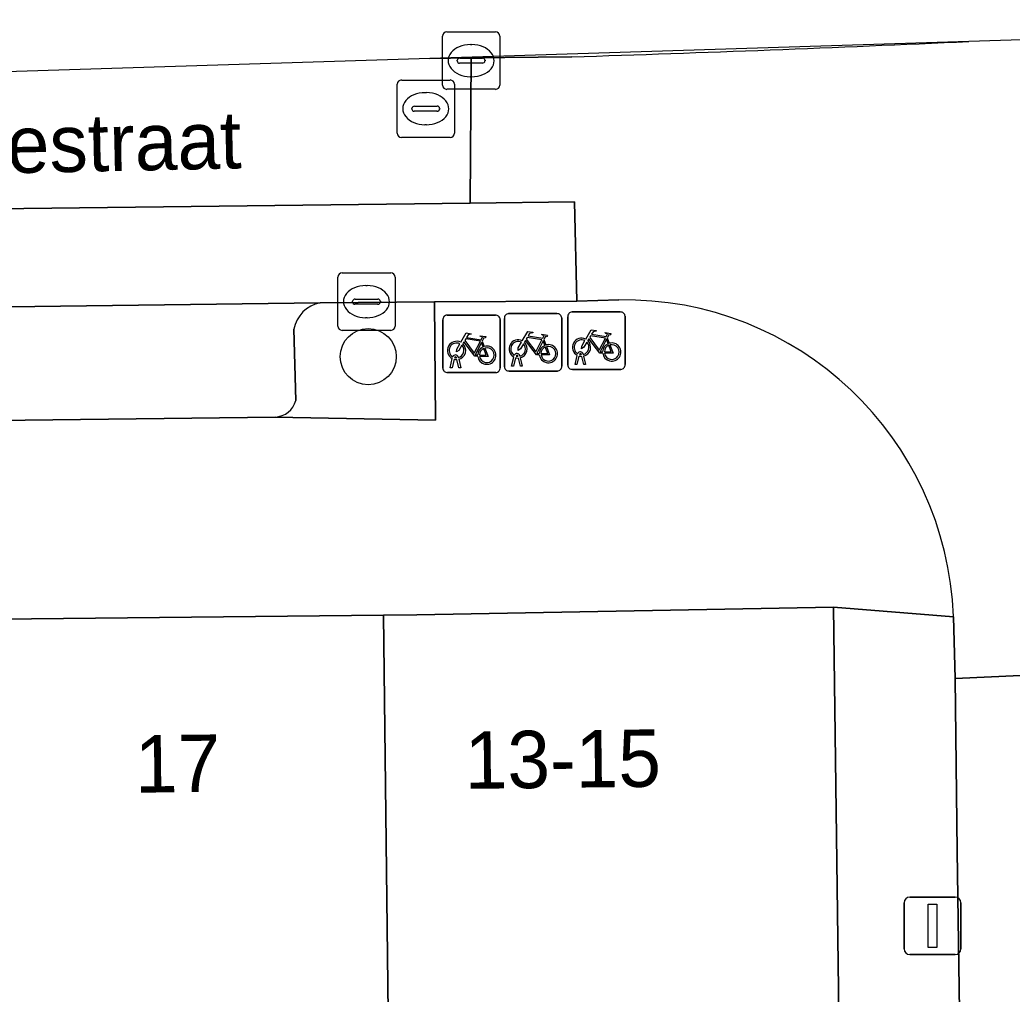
# Model space of a CAD drawing. Extents: x 159960 to 160866, y 382700 to 383354.
# Drawn here: x 160139.2 to 160156.49, y 383277.55 to 383294.53 of the extents above; entities that cross this region are included whole.
import ezdxf

# ---------------------------------------------------------------- set-up
doc = ezdxf.new("R2010")
doc.units = 0
for name, color, linetype in [('IMGEO_Boom', 7, 'Continuous'), ('IMGEO_Fietsenrek', 7, 'Continuous'), ('IMGEO_Groenvoorziening', 7, 'Continuous'), ('IMGEO_Kolk', 7, 'Continuous'), ('IMGEO_Lichtmast', 7, 'Continuous'), ('IMGEO_Openbare_ruimte_label', 7, 'Continuous'), ('IMGEO_Pand', 7, 'Continuous'), ('IMGEO_Pand_nummerreeks', 7, 'Continuous'), ('IMGEO_Parkeervlak_open', 7, 'Continuous'), ('IMGEO_Rijbaan_lokaal_gesloten', 7, 'Continuous'), ('IMGEO_Rijbaan_lokaal_open', 7, 'Continuous'), ('IMGEO_Rioolput', 7, 'Continuous'), ('IMGEO_Voetpad_open', 7, 'Continuous')]:
    doc.layers.add(name, color=color, linetype=linetype)

msp = doc.modelspace()

# ---------------------------------------------------------------- linework, layer by layer
at = {"layer": 'IMGEO_Boom'}
msp.add_circle((160145.271, 383288.663), 0.489, dxfattribs=at)
at = {"layer": 'IMGEO_Fietsenrek'}
for p, q in [((160148.823, 383289.442), (160149.664, 383289.442)), ((160149.664, 383289.442), (160148.823, 383289.442)), ((160146.57, 383288.462), (160146.57, 383289.303)), ((160146.57, 383289.303), (160146.57, 383288.462)), ((160146.645, 383289.387), (160147.486, 383289.387)), ((160147.486, 383289.387), (160146.645, 383289.387)), ((160147.57, 383289.312), (160147.57, 383288.471)), ((160147.57, 383288.471), (160147.57, 383289.312)), ((160147.643, 383288.488), (160147.643, 383289.329)), ((160147.643, 383289.329), (160147.643, 383288.488)), ((160147.718, 383289.413), (160148.559, 383289.413)), ((160148.559, 383289.413), (160147.718, 383289.413)), ((160148.643, 383289.338), (160148.643, 383288.497)), ((160148.643, 383288.497), (160148.643, 383289.338)), ((160148.748, 383288.517), (160148.748, 383289.358)), ((160148.748, 383289.358), (160148.748, 383288.517)), ((160149.748, 383289.367), (160149.748, 383288.526)), ((160149.748, 383288.526), (160149.748, 383289.367)), ((160147.257, 383288.936), (160147.293, 383288.841)), ((160148.33, 383288.962), (160148.366, 383288.867)), ((160149.435, 383288.991), (160149.471, 383288.896)), ((160146.697, 383288.471), (160146.736, 383288.631)), ((160146.766, 383288.619), (160146.731, 383288.471)), ((160146.808, 383288.643), (160146.807, 383288.647)), ((160146.849, 383288.471), (160146.815, 383288.613)), ((160146.839, 383288.654), (160146.84, 383288.647)), ((160146.847, 383288.617), (160146.882, 383288.471)), ((160147.77, 383288.497), (160147.809, 383288.657)), ((160147.839, 383288.645), (160147.804, 383288.497)), ((160147.881, 383288.669), (160147.88, 383288.673)), ((160147.922, 383288.497), (160147.888, 383288.639)), ((160147.912, 383288.68), (160147.913, 383288.673)), ((160147.92, 383288.643), (160147.955, 383288.497)), ((160148.875, 383288.526), (160148.914, 383288.686)), ((160148.944, 383288.674), (160148.909, 383288.526)), ((160148.986, 383288.698), (160148.985, 383288.702)), ((160149.027, 383288.526), (160148.993, 383288.668)), ((160149.017, 383288.709), (160149.018, 383288.702)), ((160149.025, 383288.672), (160149.06, 383288.526)), ((160147.495, 383288.387), (160146.654, 383288.387)), ((160146.654, 383288.387), (160147.495, 383288.387)), ((160146.731, 383288.471), (160146.697, 383288.471)), ((160146.882, 383288.471), (160146.849, 383288.471)), ((160148.568, 383288.413), (160147.727, 383288.413)), ((160147.727, 383288.413), (160148.568, 383288.413)), ((160147.804, 383288.497), (160147.77, 383288.497)), ((160147.955, 383288.497), (160147.922, 383288.497)), ((160149.673, 383288.442), (160148.832, 383288.442)), ((160148.832, 383288.442), (160149.673, 383288.442)), ((160148.909, 383288.526), (160148.875, 383288.526)), ((160149.06, 383288.526), (160149.027, 383288.526))]:
    msp.add_line(p, q, dxfattribs=at)
for points in [[(160146.883, 383288.913), (160146.978, 383289.077), (160147.064, 383289.063), (160147.066, 383289.054), (160147.01, 383289.043), (160146.983, 383288.998), (160147.239, 383288.957)], [(160147.956, 383288.939), (160148.051, 383289.103), (160148.137, 383289.089), (160148.139, 383289.08), (160148.083, 383289.069), (160148.056, 383289.024), (160148.312, 383288.983)], [(160149.061, 383288.968), (160149.156, 383289.132), (160149.242, 383289.118), (160149.244, 383289.109), (160149.188, 383289.098), (160149.161, 383289.053), (160149.417, 383289.012)], [(160149.417, 383289.012), (160149.442, 383289.061), (160149.436, 383289.065), (160149.413, 383289.069), (160149.401, 383289.076), (160149.4, 383289.079), (160149.402, 383289.084), (160149.497, 383289.069), (160149.499, 383289.059), (160149.489, 383289.046), (160149.477, 383289.04), (160149.463, 383289.046), (160149.435, 383288.991)], [(160147.179, 383288.669), (160147.129, 383288.669), (160146.938, 383288.92), (160146.919, 383288.888)], [(160147.226, 383288.932), (160146.969, 383288.973), (160146.952, 383288.944), (160147.119, 383288.724), (160147.226, 383288.932)], [(160147.274, 383288.834), (160147.244, 383288.911), (160147.135, 383288.693), (160147.178, 383288.693)], [(160147.239, 383288.957), (160147.264, 383289.006), (160147.258, 383289.01), (160147.235, 383289.014), (160147.223, 383289.021), (160147.222, 383289.024), (160147.224, 383289.029), (160147.319, 383289.014), (160147.321, 383289.004), (160147.311, 383288.991), (160147.299, 383288.985), (160147.285, 383288.991), (160147.257, 383288.936)], [(160147.977, 383288.887), (160147.925, 383288.797), (160147.885, 383288.771), (160147.886, 383288.819), (160147.941, 383288.913)], [(160148.252, 383288.695), (160148.202, 383288.695), (160148.011, 383288.946), (160147.992, 383288.914)], [(160148.299, 383288.958), (160148.042, 383288.999), (160148.025, 383288.97), (160148.192, 383288.75), (160148.299, 383288.958)], [(160148.347, 383288.86), (160148.317, 383288.937), (160148.208, 383288.719), (160148.251, 383288.719)], [(160148.312, 383288.983), (160148.337, 383289.032), (160148.331, 383289.036), (160148.308, 383289.04), (160148.296, 383289.047), (160148.295, 383289.05), (160148.297, 383289.055), (160148.392, 383289.04), (160148.394, 383289.03), (160148.384, 383289.017), (160148.372, 383289.011), (160148.358, 383289.017), (160148.33, 383288.962)], [(160149.082, 383288.916), (160149.03, 383288.826), (160148.99, 383288.801), (160148.991, 383288.848), (160149.046, 383288.942)], [(160149.357, 383288.724), (160149.307, 383288.724), (160149.116, 383288.975), (160149.097, 383288.943)], [(160149.404, 383288.987), (160149.147, 383289.028), (160149.13, 383288.999), (160149.297, 383288.779), (160149.404, 383288.987)], [(160149.452, 383288.889), (160149.422, 383288.966), (160149.313, 383288.748), (160149.356, 383288.748)], [(160146.904, 383288.861), (160146.852, 383288.771), (160146.812, 383288.746), (160146.813, 383288.793), (160146.868, 383288.887)], [(160147.208, 383288.693), (160147.328, 383288.692), (160147.284, 383288.806)], [(160147.304, 383288.813), (160147.359, 383288.668), (160147.209, 383288.668)], [(160148.281, 383288.719), (160148.401, 383288.718), (160148.357, 383288.832)], [(160148.377, 383288.839), (160148.432, 383288.694), (160148.282, 383288.694)], [(160149.386, 383288.748), (160149.506, 383288.747), (160149.462, 383288.861)], [(160149.482, 383288.868), (160149.537, 383288.723), (160149.387, 383288.723)]]:
    msp.add_lwpolyline(points, dxfattribs=at)
for centre, radius, start, end in [((160148.826, 383289.364), 0.0779, 92.4484, 184.2845), ((160148.826, 383289.364), 0.0779, 92.4484, 184.2845), ((160149.67, 383289.364), 0.0779, 2.4484, 94.2845), ((160149.67, 383289.364), 0.0779, 2.4484, 94.2845), ((160146.648, 383289.309), 0.0779, 92.4484, 184.2845), ((160146.648, 383289.309), 0.0779, 92.4484, 184.2845), ((160147.492, 383289.309), 0.0779, 2.4484, 94.2845), ((160147.492, 383289.309), 0.0779, 2.4484, 94.2845), ((160147.721, 383289.335), 0.0779, 92.4484, 184.2845), ((160147.721, 383289.335), 0.0779, 92.4484, 184.2845), ((160148.565, 383289.335), 0.0779, 2.4484, 94.2845), ((160148.565, 383289.335), 0.0779, 2.4484, 94.2845), ((160146.81, 383288.772), 0.159, 62.6766, 242.1369), ((160147.883, 383288.798), 0.159, 62.6766, 242.1369), ((160147.883, 383288.798), 0.129, 63.3192, 238.903), ((160147.883, 383288.798), 0.159, 283.5766, 46.6042), ((160148.988, 383288.827), 0.159, 62.6766, 242.1369), ((160148.988, 383288.827), 0.129, 63.3192, 238.903), ((160148.988, 383288.827), 0.129, 283.6043, 43.4302), ((160148.988, 383288.827), 0.159, 283.5766, 46.6042), ((160149.515, 383288.743), 0.159, 187.0065, 105.7708), ((160146.81, 383288.772), 0.129, 63.3192, 238.903), ((160146.81, 383288.772), 0.129, 283.6043, 43.4302), ((160146.81, 383288.772), 0.159, 283.5766, 46.6042), ((160147.337, 383288.688), 0.159, 113.3408, 178.3217), ((160147.337, 383288.688), 0.159, 187.0065, 105.7708), ((160147.337, 383288.688), 0.129, 113.923, 177.9556), ((160147.337, 383288.688), 0.129, 188.6715, 104.5883), ((160147.883, 383288.798), 0.129, 283.6043, 43.4302), ((160148.41, 383288.714), 0.159, 113.3408, 178.3217), ((160148.41, 383288.714), 0.159, 187.0065, 105.7708), ((160148.41, 383288.714), 0.129, 113.923, 177.9556), ((160148.41, 383288.714), 0.129, 188.6715, 104.5883), ((160148.968, 383288.698), 0.0499, 12.8025, 158.6934), ((160149.515, 383288.743), 0.159, 113.3408, 178.3217), ((160149.515, 383288.743), 0.129, 113.923, 177.9556), ((160149.515, 383288.743), 0.129, 188.6715, 104.5883), ((160146.79, 383288.643), 0.0499, 12.8025, 158.6934), ((160146.81, 383288.772), 0.159, 253.9967, 271.7867), ((160146.79, 383288.643), 0.0174, 12.8025, 163.4502), ((160146.81, 383288.772), 0.129, 253.415, 269.0204), ((160147.863, 383288.669), 0.0499, 12.8025, 158.6934), ((160147.883, 383288.798), 0.159, 253.9967, 271.7867), ((160147.863, 383288.669), 0.0174, 12.8025, 163.4502), ((160147.883, 383288.798), 0.129, 253.415, 269.0204), ((160148.988, 383288.827), 0.159, 253.9967, 271.7867), ((160148.968, 383288.698), 0.0174, 12.8025, 163.4502), ((160148.988, 383288.827), 0.129, 253.415, 269.0204), ((160146.648, 383288.465), 0.0779, 182.4484, 274.2845), ((160146.648, 383288.465), 0.0779, 182.4484, 274.2845), ((160147.492, 383288.465), 0.0779, 272.4484, 4.2845), ((160147.492, 383288.465), 0.0779, 272.4484, 4.2845), ((160147.721, 383288.491), 0.0779, 182.4484, 274.2845), ((160147.721, 383288.491), 0.0779, 182.4484, 274.2845), ((160148.565, 383288.491), 0.0779, 272.4484, 4.2845), ((160148.565, 383288.491), 0.0779, 272.4484, 4.2845), ((160148.826, 383288.52), 0.0779, 182.4484, 274.2845), ((160148.826, 383288.52), 0.0779, 182.4484, 274.2845), ((160149.67, 383288.52), 0.0779, 272.4484, 4.2845), ((160149.67, 383288.52), 0.0779, 272.4484, 4.2845)]:
    msp.add_arc(centre, radius, start, end, dxfattribs=at)
at = {"layer": 'IMGEO_Groenvoorziening'}
for points in [[(160143.649, 383287.611), (160146.441, 383287.558), (160146.428, 383289.619)], [(160146.428, 383289.619), (160144.433, 383289.602)], [(160143.974, 383289.141), (160144.007, 383287.9)]]:
    msp.add_lwpolyline(points, dxfattribs=at)
for centre, radius, start, end in [((160144.541, 383289.035), 0.577, 100.8145, 169.4346), ((160143.639, 383287.99), 0.379, 271.5182, 346.3071)]:
    msp.add_arc(centre, radius, start, end, dxfattribs=at)
at = {"layer": 'IMGEO_Kolk'}
for p, q in [((160144.814, 383290.122), (160145.666, 383290.122)), ((160144.739, 383289.196), (160144.739, 383290.048)), ((160145.74, 383290.048), (160145.74, 383289.196)), ((160145.227, 383289.902), (160145.252, 383289.902)), ((160144.998, 383289.616), (160144.998, 383289.628)), ((160145.041, 383289.665), (160145.439, 383289.665)), ((160145.482, 383289.628), (160145.482, 383289.616)), ((160145.436, 383289.579), (160145.038, 383289.579)), ((160145.25, 383289.342), (160145.225, 383289.342)), ((160145.666, 383289.122), (160144.814, 383289.122))]:
    msp.add_line(p, q, dxfattribs=at)
for points in [[(160144.814, 383290.122), (160145.666, 383290.122)], [(160144.739, 383289.196), (160144.739, 383290.048)], [(160145.74, 383290.048), (160145.74, 383289.196)], [(160145.666, 383289.122), (160144.814, 383289.122)]]:
    msp.add_lwpolyline(points, dxfattribs=at)
for centre, radius, start, end in [((160144.816, 383290.046), 0.0765, 91.552, 178.448), ((160144.816, 383290.046), 0.0765, 91.552, 178.448), ((160145.664, 383290.046), 0.0765, 1.552, 88.448), ((160145.664, 383290.046), 0.0765, 1.552, 88.448), ((160145.038, 383289.625), 0.0403, 85.8775, 175.7526), ((160145.035, 383289.615), 0.0366, 178.938, 274.7102), ((160145.439, 383289.622), 0.043, 264.8664, 352.4533), ((160145.443, 383289.627), 0.0386, 1.7309, 96.639), ((160144.816, 383289.198), 0.0765, 181.552, 268.448), ((160144.816, 383289.198), 0.0765, 181.552, 268.448), ((160145.664, 383289.198), 0.0765, 271.552, 358.448), ((160145.664, 383289.198), 0.0765, 271.552, 358.448)]:
    msp.add_arc(centre, radius, start, end, dxfattribs=at)
for centre, major_axis, ratio, start_param, end_param in [((160145.226, 383289.622), (-0.387, 0.002), 0.722429, 4.712389, 7.853982), ((160145.251, 383289.622), (-0.39, 0.002), 0.717154, 1.570796, 4.712389)]:
    msp.add_ellipse(centre, major_axis=major_axis, ratio=ratio, start_param=start_param, end_param=end_param, dxfattribs=at)
at = {"layer": 'IMGEO_Lichtmast'}
for p, q in [((160154.71, 383279.242), (160155.5, 383279.242)), ((160155.5, 383279.242), (160154.71, 383279.242)), ((160154.61, 383278.342), (160154.61, 383279.142)), ((160154.61, 383279.142), (160154.61, 383278.342)), ((160155.6, 383279.142), (160155.6, 383278.342)), ((160155.6, 383278.342), (160155.6, 383279.142)), ((160155.5, 383278.242), (160154.71, 383278.242)), ((160154.71, 383278.242), (160155.5, 383278.242))]:
    msp.add_line(p, q, dxfattribs=at)
msp.add_lwpolyline([(160155.03, 383279.117), (160155.18, 383279.117), (160155.18, 383278.367), (160155.03, 383278.367), (160155.03, 383279.117)], dxfattribs=at)
for centre, start, end in [((160154.71, 383279.142), 90, 180), ((160154.71, 383279.142), 90, 180), ((160155.5, 383279.142), 0, 90), ((160155.5, 383279.142), 360, 90), ((160154.71, 383278.342), 180, 270), ((160154.71, 383278.342), 180, 270), ((160155.5, 383278.342), 270, 0), ((160155.5, 383278.342), 270, 0)]:
    msp.add_arc(centre, 0.1, start, end, dxfattribs=at)
at = {"layer": 'IMGEO_Pand'}
for points in [[(160153.481, 383276.747), (160153.377, 383284.295), (160146.117, 383284.164), (160145.534, 383284.157), (160145.656, 383273.765), (160145.964, 383273.767), (160145.997, 383270.772), (160145.673, 383270.75), (160146.176, 383267.1), (160146.182, 383266.849), (160146.233, 383263.133), (160146.288, 383259.139), (160146.346, 383254.139), (160146.349, 383253.911), (160153.457, 383253.993), (160153.79, 383253.997)], [(160145.534, 383284.157), (160138.282, 383284.079), (160138.231, 383275.857), (160141.398, 383275.884), (160141.458, 383270.735), (160145.276, 383270.779), (160145.673, 383270.75), (160145.997, 383270.772), (160145.964, 383273.767), (160145.656, 383273.765)]]:
    msp.add_lwpolyline(points, close=True, dxfattribs=at)
at = {"layer": 'IMGEO_Parkeervlak_open'}
for points in [[(160144.433, 383289.602), (160134.929, 383289.478), (160125.519, 383289.373)], [(160144.007, 383287.9), (160143.974, 383289.141)], [(160126.21, 383287.402), (160143.649, 383287.611)]]:
    msp.add_lwpolyline(points, dxfattribs=at)
for centre, radius, start, end in [((160144.541, 383289.035), 0.577, 100.8145, 169.4346), ((160143.639, 383287.99), 0.379, 271.5182, 346.3071)]:
    msp.add_arc(centre, radius, start, end, dxfattribs=at)
at = {"layer": 'IMGEO_Rijbaan_lokaal_gesloten'}
for points in [[(160155.738, 383294.157), (160146.343, 383293.862)], [(160146.343, 383293.862), (160147.064, 383293.87), (160148.817, 383293.89)]]:
    msp.add_lwpolyline(points, dxfattribs=at)
msp.add_lwpolyline([(160148.864, 383291.361), (160147.047, 383291.339), (160134.891, 383291.195), (160124.31, 383291.125), (160098.541, 383290.818), (160083.482, 383290.631), (160080.248, 383290.596), (160077.991, 383290.562), (160077.995, 383288.823), (160080.461, 383288.832), (160082.671, 383288.853), (160089.608, 383288.979), (160093.576, 383289.017), (160098.646, 383289.044), (160114.576, 383289.254), (160118.469, 383289.274), (160118.541, 383289.274), (160121.773, 383289.327), (160125.471, 383289.372), (160125.519, 383289.373), (160134.929, 383289.478), (160144.433, 383289.602), (160146.428, 383289.619), (160148.904, 383289.629)], close=True, dxfattribs=at)
msp.add_arc((160134.74, 383748.201), 454.529, 271.77471, 272.6478, dxfattribs=at)
at = {"layer": 'IMGEO_Rijbaan_lokaal_open'}
for points in [[(160165.698, 383290.59), (160166.273, 383290.67), (160166.045, 383292.406), (160168.013, 383292.673), (160167.722, 383294.534), (160155.738, 383294.157)], [(160148.817, 383293.89), (160147.064, 383293.87), (160147.047, 383291.339), (160148.864, 383291.361), (160148.904, 383289.629), (160149.637, 383289.651)], [(160155.469, 383284.131), (160155.502, 383283.054), (160157.143, 383283.13), (160161.09, 383283.191), (160161.045, 383284.911)], [(160161.787, 383267.523), (160161.092, 383282.882), (160161.09, 383283.191), (160157.143, 383283.13), (160155.502, 383283.054), (160155.536, 383280.043), (160155.884, 383256.155)]]:
    msp.add_lwpolyline(points, dxfattribs=at)
msp.add_lwpolyline([(160146.343, 383293.862), (160085.017, 383291.934), (160080.231, 383291.783), (160080.248, 383290.596), (160083.482, 383290.631), (160098.541, 383290.818), (160124.31, 383291.125), (160134.891, 383291.195), (160147.047, 383291.339), (160147.064, 383293.87)], close=True, dxfattribs=at)
for centre, radius, start, end in [((160134.74, 383748.201), 454.529, 271.77471, 272.6478), ((160149.741, 383283.92), 5.732, 2.1108, 91.0379)]:
    msp.add_arc(centre, radius, start, end, dxfattribs=at)
at = {"layer": 'IMGEO_Rioolput'}
for p, q in [((160146.638, 383294.323), (160147.49, 383294.323)), ((160146.563, 383293.397), (160146.563, 383294.249)), ((160147.051, 383294.103), (160147.076, 383294.103)), ((160147.564, 383294.249), (160147.564, 383293.397)), ((160146.822, 383293.817), (160146.822, 383293.829)), ((160147.26, 383293.78), (160146.862, 383293.78)), ((160146.865, 383293.866), (160147.263, 383293.866)), ((160147.306, 383293.829), (160147.306, 383293.817)), ((160145.773, 383292.559), (160145.773, 383293.411)), ((160145.848, 383293.485), (160146.7, 383293.485)), ((160146.774, 383293.411), (160146.774, 383292.559)), ((160147.074, 383293.543), (160147.049, 383293.543)), ((160146.261, 383293.265), (160146.286, 383293.265)), ((160147.49, 383293.323), (160146.638, 383293.323)), ((160146.032, 383292.979), (160146.032, 383292.991)), ((160146.47, 383292.942), (160146.072, 383292.942)), ((160146.075, 383293.028), (160146.473, 383293.028)), ((160146.516, 383292.991), (160146.516, 383292.979)), ((160146.284, 383292.705), (160146.259, 383292.705)), ((160146.7, 383292.485), (160145.848, 383292.485))]:
    msp.add_line(p, q, dxfattribs=at)
for points in [[(160146.638, 383294.323), (160147.49, 383294.323)], [(160146.563, 383293.397), (160146.563, 383294.249)], [(160147.564, 383294.249), (160147.564, 383293.397)], [(160145.773, 383292.559), (160145.773, 383293.411)], [(160145.848, 383293.485), (160146.7, 383293.485)], [(160146.774, 383293.411), (160146.774, 383292.559)], [(160147.49, 383293.323), (160146.638, 383293.323)], [(160146.7, 383292.485), (160145.848, 383292.485)]]:
    msp.add_lwpolyline(points, dxfattribs=at)
for centre, radius, start, end in [((160146.64, 383294.247), 0.0765, 91.552, 178.448), ((160146.64, 383294.247), 0.0765, 91.552, 178.448), ((160147.488, 383294.247), 0.0765, 1.552, 88.448), ((160147.488, 383294.247), 0.0765, 1.552, 88.448), ((160146.862, 383293.826), 0.0403, 85.8775, 175.7526), ((160146.859, 383293.816), 0.0366, 178.938, 274.7102), ((160147.263, 383293.823), 0.043, 264.8664, 352.4533), ((160147.267, 383293.828), 0.0386, 1.7309, 96.639), ((160145.85, 383293.409), 0.0765, 91.552, 178.448), ((160145.85, 383293.409), 0.0765, 91.552, 178.448), ((160146.698, 383293.409), 0.0765, 1.552, 88.448), ((160146.698, 383293.409), 0.0765, 1.552, 88.448), ((160146.64, 383293.399), 0.0765, 181.552, 268.448), ((160146.64, 383293.399), 0.0765, 181.552, 268.448), ((160147.488, 383293.399), 0.0765, 271.552, 358.448), ((160147.488, 383293.399), 0.0765, 271.552, 358.448), ((160146.072, 383292.988), 0.0403, 85.8775, 175.7526), ((160146.069, 383292.978), 0.0366, 178.938, 274.7102), ((160146.473, 383292.985), 0.043, 264.8664, 352.4533), ((160146.477, 383292.99), 0.0386, 1.7309, 96.639), ((160145.85, 383292.561), 0.0765, 181.552, 268.448), ((160145.85, 383292.561), 0.0765, 181.552, 268.448), ((160146.698, 383292.561), 0.0765, 271.552, 358.448), ((160146.698, 383292.561), 0.0765, 271.552, 358.448)]:
    msp.add_arc(centre, radius, start, end, dxfattribs=at)
for centre, major_axis, ratio, start_param, end_param in [((160147.05, 383293.823), (-0.387, 0.002), 0.722429, 4.712389, 7.853982), ((160147.075, 383293.823), (-0.39, 0.002), 0.717154, 1.570796, 4.712389), ((160146.26, 383292.985), (-0.387, 0.002), 0.722429, 4.712389, 7.853982), ((160146.285, 383292.985), (-0.39, 0.002), 0.717154, 1.570796, 4.712389)]:
    msp.add_ellipse(centre, major_axis=major_axis, ratio=ratio, start_param=start_param, end_param=end_param, dxfattribs=at)
at = {"layer": 'IMGEO_Voetpad_open'}
for points in [[(160149.637, 383289.651), (160148.904, 383289.629), (160146.428, 383289.619), (160146.441, 383287.558), (160143.649, 383287.611), (160126.21, 383287.402)], [(160117.934, 383283.83), (160123.651, 383283.915), (160124.94, 383283.935), (160130.404, 383283.994), (160138.282, 383284.079), (160145.534, 383284.157), (160146.117, 383284.164), (160153.377, 383284.295), (160155.469, 383284.131)], [(160155.884, 383256.155), (160155.536, 383280.043), (160155.502, 383283.054), (160155.469, 383284.131), (160153.377, 383284.295), (160153.481, 383276.747), (160153.79, 383253.997), (160153.457, 383253.993), (160146.349, 383253.911), (160149.29, 383248.802), (160149.722, 383248.052), (160147.755, 383244.967), (160145.738, 383244.377), (160140.887, 383241.619), (160138.008, 383239.926), (160138.389, 383239.256), (160135.659, 383237.322), (160133.977, 383236.185), (160127.825, 383232.712), (160128.24, 383231.897), (160128.149, 383231.828), (160120.387, 383225.893), (160119.597, 383225.284)]]:
    msp.add_lwpolyline(points, dxfattribs=at)
msp.add_arc((160149.741, 383283.92), 5.732, 2.1108, 91.0379, dxfattribs=at)

# ---------------------------------------------------------------- texts
at = {"layer": 'IMGEO_Openbare_ruimte_label'}
msp.add_text('Strijpsestraat', height=1, rotation=1.203, dxfattribs=at).set_placement((160135.266, 383291.782))
at = {"layer": 'IMGEO_Pand_nummerreeks'}
for s, p in [('13-15', (160146.957, 383281.129)), ('17', (160141.211, 383281.062))]:
    msp.add_text(s, height=1, rotation=0.6646, dxfattribs=at).set_placement(p)

doc.saveas('drawing.dxf')
